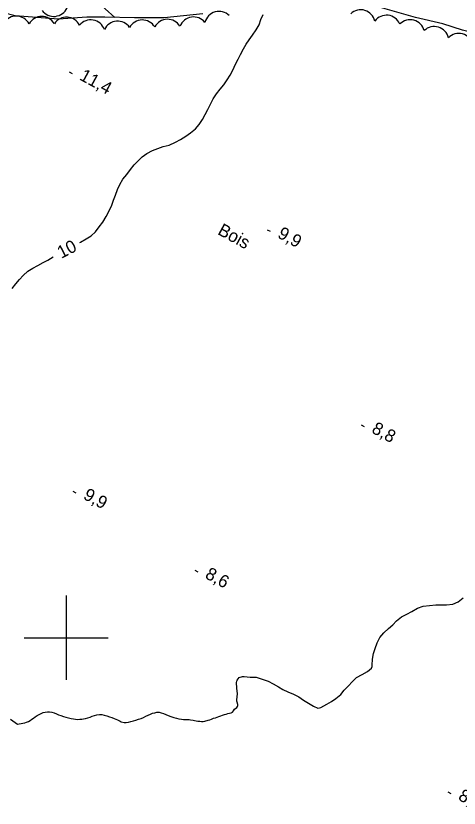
# Model space of a CAD drawing. Extents: x 219136 to 222520, y 5421589 to 5424530.
# Drawn here: x 220188 to 220293.4, y 5422959.5 to 5423147.8 of the extents above; entities that cross this region are included whole.
import ezdxf

# ---------------------------------------------------------------- set-up
doc = ezdxf.new("R2010")
doc.units = 0
for name, color, linetype in [('Level 1', 7, 'Continuous'), ('Level 22', 7, 'Continuous'), ('Level 3', 7, 'Continuous'), ('Level 4', 7, 'Continuous'), ('Level 44', 7, 'Continuous'), ('Level 61', 7, 'Continuous')]:
    doc.layers.add(name, color=color, linetype=linetype)

msp = doc.modelspace()

# ---------------------------------------------------------------- linework, layer by layer
at = {"layer": 'Level 1'}
for points in [[(220225.98, 5423117.79), (220227.16, 5423118.43), (220228.44, 5423119.23), (220229.59, 5423120.02), (220230.73, 5423120.97), (220231.62, 5423121.98), (220232.44, 5423123.19), (220233.05, 5423124.37), (220233.7, 5423125.55), (220234.33, 5423126.87), (220234.93, 5423128.11), (220235.72, 5423129.3), (220236.63, 5423130.4), (220237.5, 5423131.47), (220238.24, 5423132.63), (220238.99, 5423133.74), (220239.65, 5423134.95), (220240.27, 5423136.34), (220240.89, 5423137.53), (220241.47, 5423138.67), (220242.14, 5423140.01), (220242.8, 5423141.08), (220243.51, 5423142.12), (220244.31, 5423143.25), (220245.15, 5423144.52), (220245.85, 5423145.73), (220246.26, 5423146.97), (220246.8, 5423148.17)], [(220203.23, 5423093.97), (220203.38, 5423094.05), (220204.73, 5423094.79), (220205.9, 5423095.53), (220206.96, 5423096.47), (220207.84, 5423097.65), (220208.73, 5423098.75), (220209.51, 5423100.12), (220210.23, 5423101.45), (220210.82, 5423102.83), (220211.28, 5423104.03), (220211.72, 5423105.21), (220212.23, 5423106.52), (220212.76, 5423107.72), (220213.48, 5423109.01), (220214.43, 5423110.14), (220215.29, 5423111.29), (220216.2, 5423112.39), (220217.16, 5423113.47), (220218.07, 5423114.33), (220219.15, 5423115.08), (220220.49, 5423115.8), (220221.77, 5423116.33), (220223.08, 5423116.8), (220224.48, 5423117.12), (220225.98, 5423117.79)], [(220188.92, 5423085.12), (220189.77, 5423086.07), (220190.89, 5423087.12), (220192.07, 5423087.85), (220193.28, 5423088.5), (220194.52, 5423089.17), (220195.66, 5423089.79), (220196.87, 5423090.58)], [(220187.16, 5423083.02), (220188.06, 5423084.1), (220188.92, 5423085.12)]]:
    msp.add_lwpolyline(points, dxfattribs=at)
at = {"layer": 'Level 22'}
for points in [[(220211.59, 5423147.46), (220204.63, 5423153.67), (220197.52, 5423161.71), (220192.07, 5423168.83), (220189.98, 5423172.94), (220189.49, 5423175.13), (220189.49, 5423175.15)], [(220204.92, 5423147.49), (220198.19, 5423147.08), (220187.87, 5423147.82), (220182.59, 5423149.19), (220179.8, 5423151.01), (220178.59, 5423152.82)], [(220450.88, 5423148.4), (220441.97, 5423147.55), (220434.07, 5423146.43), (220424.1, 5423145.2), (220414.45, 5423144.6), (220405.12, 5423143.03), (220396.21, 5423141.22), (220387.55, 5423140.05), (220380.48, 5423140.6), (220371.89, 5423142.28), (220362.52, 5423144.44), (220353.66, 5423145.47), (220345.5, 5423145.32), (220336.03, 5423144.98), (220327.79, 5423146.61), (220319.43, 5423147), (220312.19, 5423145.99), (220304.28, 5423144.69), (220298.86, 5423143.36), (220294.22, 5423144.46), (220289.53, 5423145.94), (220283.03, 5423147.43), (220274.15, 5423149.95)], [(220232.46, 5423148.32), (220223.32, 5423147.4), (220216.27, 5423147.4), (220209.15, 5423147.49), (220204.92, 5423147.49)]]:
    msp.add_lwpolyline(points, dxfattribs=at)
at = {"layer": 'Level 3'}
for p, q in [((220200.71, 5423134.51), (220201.41, 5423134.12)), ((220247.81, 5423096.99), (220248.51, 5423096.61)), ((220270.18, 5423050.61), (220270.88, 5423050.23)), ((220201.61, 5423034.85), (220202.31, 5423034.46)), ((220230.57, 5423016.03), (220231.27, 5423015.65)), ((220290.78, 5422963.33), (220291.47, 5422962.95))]:
    msp.add_line(p, q, dxfattribs=at)
at = {"layer": 'Level 4'}
for points in [[(220293.22, 5423008.56), (220294.4, 5423009.46)], [(220240.06, 5422983.02), (220240.55, 5422983.37), (220240.73, 5422983.6), (220240.83, 5422983.87), (220240.82, 5422984.14), (220240.64, 5422984.67), (220240.58, 5422984.94), (220240.6, 5422985.2), (220240.75, 5422986.64), (220240.55, 5422987.98), (220240.49, 5422989.36), (220240.56, 5422989.65), (220240.67, 5422989.9), (220241.17, 5422990.52), (220241.95, 5422990.8), (220242.29, 5422990.77), (220243.78, 5422990.64), (220245.17, 5422990.65), (220246.61, 5422990.15), (220248, 5422989.64), (220249.22, 5422989.05), (220250.45, 5422988.34), (220251.52, 5422987.67), (220252.7, 5422987.1), (220254.05, 5422986.6), (220255.33, 5422985.9), (220256.4, 5422985.14), (220257.58, 5422984.41), (220258.8, 5422983.71), (220259.87, 5422983.24), (220260.23, 5422983.28), (220260.55, 5422983.39), (220261.94, 5422984.17), (220263.11, 5422984.82), (220264.15, 5422985.52), (220265.29, 5422986.49), (220266.09, 5422987.49), (220267.11, 5422988.53), (220268.03, 5422989.52), (220269.07, 5422990.51), (220270.36, 5422991.26), (220271.67, 5422991.97), (220272.57, 5422992.72), (220272.74, 5422993.17), (220272.79, 5422993.44), (220272.86, 5422994.92), (220273.1, 5422996.2), (220273.46, 5422997.4), (220273.93, 5422998.8), (220274.62, 5423000.07), (220275.55, 5423001.17), (220276.67, 5423002.18), (220277.66, 5423003.07), (220278.55, 5423004.01), (220279.74, 5423004.93), (220281.03, 5423005.62), (220282.2, 5423006.25), (220283.55, 5423006.98), (220284.9, 5423007.51), (220286.39, 5423007.68), (220287.87, 5423007.77), (220289.14, 5423007.83), (220290.47, 5423007.84), (220291.95, 5423007.93), (220293.22, 5423008.56)], [(220238.04, 5422981.83), (220238.45, 5422981.96), (220239.26, 5422982.16), (220239.51, 5422982.32), (220239.75, 5422982.61), (220240.06, 5422983.02)], [(220186.74, 5422980.61), (220188.41, 5422979.46), (220188.83, 5422979.48), (220189.26, 5422979.57), (220189.7, 5422979.67), (220190.14, 5422979.79), (220190.57, 5422979.93), (220191.01, 5422980.1), (220191.43, 5422980.32), (220191.82, 5422980.59), (220192.21, 5422980.89), (220192.62, 5422981.19), (220193.09, 5422981.49), (220193.57, 5422981.77), (220194.53, 5422982.18), (220195.03, 5422982.3), (220195.53, 5422982.36), (220196.05, 5422982.38), (220196.57, 5422982.29), (220197.12, 5422982.13), (220197.66, 5422981.91), (220198.2, 5422981.67), (220198.75, 5422981.46), (220199.34, 5422981.26), (220199.94, 5422981.1), (220200.55, 5422980.93), (220201.14, 5422980.8), (220201.7, 5422980.69), (220202.24, 5422980.6), (220202.75, 5422980.57), (220203.23, 5422980.59), (220203.69, 5422980.64), (220204.15, 5422980.72), (220204.62, 5422980.82), (220205.12, 5422980.96), (220205.66, 5422981.12), (220206.2, 5422981.31), (220206.76, 5422981.5), (220207.32, 5422981.64), (220207.88, 5422981.73), (220208.47, 5422981.72), (220209.06, 5422981.61), (220209.67, 5422981.42), (220210.27, 5422981.2), (220210.84, 5422980.99), (220211.38, 5422980.8), (220211.84, 5422980.64), (220212.23, 5422980.48), (220212.54, 5422980.31), (220212.82, 5422980.15), (220213.09, 5422979.99), (220213.8, 5422979.84), (220214.26, 5422979.86), (220214.79, 5422979.95), (220215.38, 5422980.07), (220215.98, 5422980.23), (220216.59, 5422980.4), (220217.2, 5422980.6), (220217.8, 5422980.82), (220218.37, 5422981.06), (220218.92, 5422981.32), (220219.46, 5422981.57), (220220.02, 5422981.81), (220220.56, 5422982.02), (220221.08, 5422982.17), (220221.57, 5422982.28), (220222.09, 5422982.29), (220222.58, 5422982.16), (220223.11, 5422981.96), (220223.66, 5422981.73), (220224.27, 5422981.49), (220224.9, 5422981.26), (220225.56, 5422981.05), (220226.2, 5422980.85), (220226.82, 5422980.71), (220227.4, 5422980.61), (220227.92, 5422980.55), (220228.36, 5422980.53), (220228.73, 5422980.54), (220229.28, 5422980.58), (220229.58, 5422980.45), (220230.16, 5422980.35), (220230.54, 5422980.27), (220230.93, 5422980.22), (220231.33, 5422980.16), (220231.74, 5422980.11), (220232.15, 5422980.09), (220232.56, 5422980.1), (220232.95, 5422980.14), (220233.74, 5422980.35), (220234.15, 5422980.5), (220234.59, 5422980.66), (220235.04, 5422980.83), (220235.49, 5422980.98), (220235.9, 5422981.12), (220236.33, 5422981.27), (220236.76, 5422981.4), (220237.19, 5422981.55), (220237.62, 5422981.7), (220238.04, 5422981.83)]]:
    msp.add_lwpolyline(points, dxfattribs=at)
at = {"layer": 'Level 44'}
for centre, start, end in [((220197.05, 5423151.16), 216.2356, 336.2356), ((220236.34, 5423145.42), 45.5095, 165.5095), ((220270.02, 5423145.82), 13.0075, 133.0075), ((220188.11, 5423144.32), 27.7412, 147.7412), ((220194.19, 5423144.23), 30.4698, 150.4698), ((220200.07, 5423144.07), 26.6, 146.6), ((220205.83, 5423143.41), 20.3213, 140.3213), ((220218.1, 5423143.41), 31.2313, 151.2313), ((220224.11, 5423143.55), 31.5065, 151.5065), ((220230.29, 5423144.11), 38.8393, 158.8393), ((220276.17, 5423144.53), 23.2821, 143.2821), ((220281.8, 5423143.45), 14.9126, 134.9126), ((220212.21, 5423143.12), 34.392, 154.392), ((220287.53, 5423141.83), 13.6291, 133.6291), ((220293.34, 5423140.19), 14.8592, 134.8592)]:
    msp.add_arc(centre, 3.46, start, end, dxfattribs=at)
at = {"layer": 'Level 61'}
for points in [[(220200, 5423010), (220200, 5423000), (220200, 5422990)], [(220190, 5423000), (220200, 5423000), (220210, 5423000)]]:
    msp.add_lwpolyline(points, dxfattribs=at)

# ---------------------------------------------------------------- texts
at = {"layer": 'Level 1'}
msp.add_text('10', height=3, rotation=27.4523, dxfattribs=at).set_placement((220198.83, 5423090.05))
at = {"layer": 'Level 3'}
for s, p in [('11,4', (220202.95, 5423132.77)), ('9,9', (220250.05, 5423095.25)), ('8,8', (220272.42, 5423048.87)), ('9,9', (220203.85, 5423033.11)), ('8,6', (220232.81, 5423014.29)), ('8,7', (220293.01, 5422961.59))]:
    msp.add_text(s, height=3, rotation=331.383, dxfattribs=at).set_placement(p)
at = {"layer": 'Level 44'}
msp.add_text('Bois', height=3, rotation=331.3547, dxfattribs=at).set_placement((220235.81, 5423096.02))

doc.saveas('drawing.dxf')
